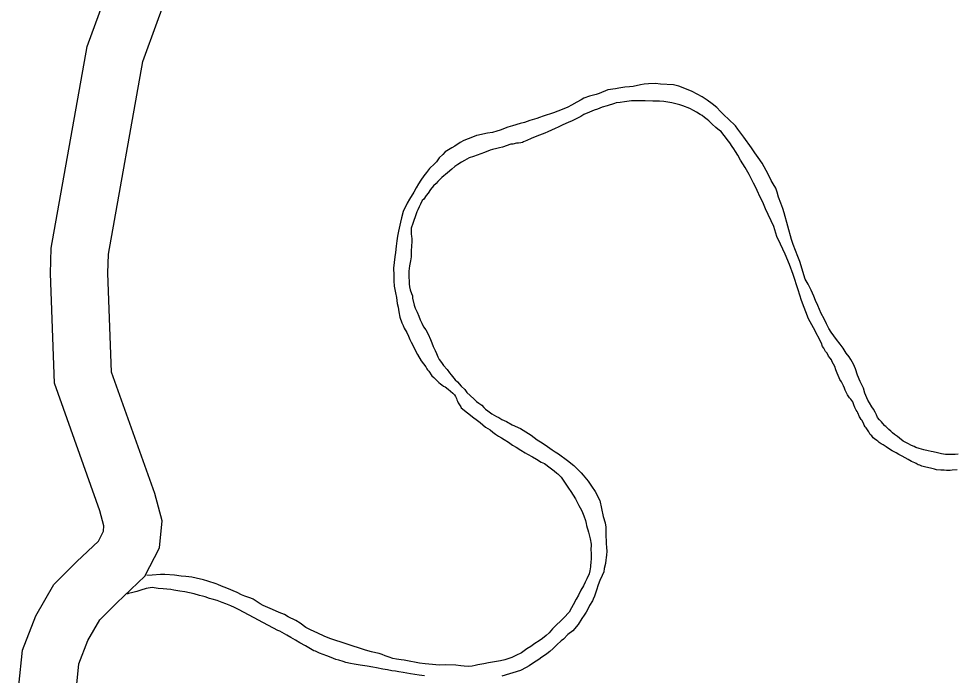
# Model space of a CAD drawing. Extents: x 1720274 to 1751788, y 372074 to 391887.
# Drawn here: x 1724411 to 1725183, y 386793 to 387334 of the extents above; entities that cross this region are included whole.
import ezdxf

# ---------------------------------------------------------------- set-up
doc = ezdxf.new("R2010")
doc.units = 0
doc.layers.add('Level 10', color=7, linetype='Continuous')
doc.layers.add('Level 9', color=7, linetype='Continuous')

msp = doc.modelspace()

# ---------------------------------------------------------------- linework, layer by layer
at = {"layer": 'Level 10'}
for points in [[(1724458.92, 386785.53), (1724460.67, 386802.3), (1724468.03, 386821.41), (1724477.91, 386838.55), (1724492.1, 386852.66), (1724515.17, 386874.43), (1724527.26, 386897.87), (1724529.41, 386920.12), (1724523.18, 386942.76), (1724487.7, 387042.63), (1724484.68, 387124.21), (1724485.11, 387140.08), (1724513.42, 387298.94), (1724525.16, 387331.2), (1724533.46, 387354.14)], [(1724411.15, 386784.44), (1724414.18, 386813.47), (1724425.12, 386841.88), (1724440.01, 386867.71), (1724459.12, 386886.71), (1724476.75, 386903.35), (1724480.96, 386911.51), (1724481.39, 386915.97), (1724477.93, 386928.52), (1724440.6, 387033.61), (1724437.26, 387123.96), (1724437.82, 387144.9), (1724467.47, 387311.29), (1724480.6, 387347.36)]]:
    msp.add_lwpolyline(points, dxfattribs=at)
at = {"layer": 'Level 9'}
for points in [[(1725080.76, 387075.64), (1725078.77, 387078.59), (1725076.9, 387082.49), (1725074.87, 387086.7), (1725072.51, 387091.06), (1725069.61, 387097.63), (1725067.74, 387101.69), (1725066.36, 387105.29), (1725064.3, 387110.29), (1725061.6, 387115.28), (1725059.25, 387119.48), (1725054.98, 387134.08), (1725053.27, 387137.99), (1725051.36, 387143.16), (1725049.47, 387148.01), (1725047.91, 387152.08), (1725041.97, 387174.08), (1725040.75, 387177.53), (1725039.18, 387182.07), (1725037.27, 387187.08), (1725036.2, 387191.01), (1725034.98, 387194.3), (1725032.81, 387198.03), (1725031.29, 387200.84), (1725029.44, 387204.42), (1725027.08, 387208.94), (1725025.55, 387212.06), (1725023.87, 387215.02), (1725020.4, 387219.82), (1725017.75, 387223.54), (1725014.93, 387227.73), (1725008.79, 387236.56), (1725003.69, 387243.05), (1725001.7, 387245.84), (1724996, 387251.2), (1724992.57, 387254.58), (1724989.47, 387257.65), (1724986.36, 387261.03), (1724982.63, 387263.92), (1724978.58, 387266.96), (1724974.39, 387269.84), (1724966.04, 387274), (1724961.56, 387275.92), (1724955.16, 387278.4), (1724950.71, 387279.53), (1724939.95, 387280.29), (1724935.83, 387280.63), (1724930.16, 387280.44), (1724926.7, 387280.17), (1724923.56, 387279.59), (1724917.45, 387278.28), (1724914.46, 387278.03), (1724910.68, 387277.59), (1724905.66, 387276.95), (1724902.83, 387276.38), (1724896.71, 387275.39), (1724889.55, 387272.46), (1724887.05, 387271.59), (1724881.58, 387270.14), (1724876.74, 387268.56), (1724874.57, 387267.38), (1724871.01, 387265.36), (1724866.67, 387262.84), (1724863.57, 387261.31), (1724859.05, 387259.42), (1724851.73, 387256.65), (1724843.3, 387253.84), (1724840.18, 387252.78), (1724838, 387251.92), (1724832.37, 387250.15), (1724827.85, 387248.58), (1724824.41, 387247.67), (1724818.16, 387245.88), (1724814.25, 387244.65), (1724808.02, 387242.23), (1724805.05, 387241.5), (1724801.45, 387240.43), (1724797.53, 387239.67), (1724788.75, 387237.95), (1724788.28, 387237.78), (1724785.17, 387236.57), (1724778, 387233.64), (1724775.06, 387232.12), (1724770.42, 387229.11), (1724768.1, 387227.77), (1724762.69, 387224.42), (1724760.55, 387222.29), (1724757.49, 387219.5), (1724755.39, 387216.26), (1724753.7, 387214.62), (1724749.58, 387210.52), (1724747.16, 387207.43), (1724744.89, 387204.51), (1724742.64, 387200.94), (1724740.53, 387197.86), (1724738.75, 387194.64), (1724736.65, 387191.24), (1724733.06, 387185.42), (1724731.28, 387182.03), (1724728.03, 387175.27), (1724726.47, 387169.83)], [(1725111.75, 386993.43), (1725110.58, 386995.3), (1725109.43, 386996.69), (1725108.61, 386997.77), (1725107.93, 386999.02), (1725107.25, 387000.58), (1725105.9, 387003.07), (1725105.41, 387003.69), (1725104.58, 387004.93), (1725103.91, 387006.02), (1725102.54, 387009.3), (1725102.19, 387010.24), (1725101.36, 387011.48), (1725100.19, 387013.66), (1725099.33, 387015.7), (1725098.46, 387018.2), (1725096.81, 387020.37), (1725095.66, 387021.6), (1725094.16, 387024.09), (1725093.14, 387026.11), (1725092.3, 387027.83), (1725091.76, 387029.56), (1725090.75, 387031.58), (1725089.07, 387034.7), (1725087.74, 387036.72), (1725087.38, 387038.13), (1725086.53, 387039.85), (1725085.51, 387041.87), (1725084.48, 387044.54), (1725083.6, 387047.36), (1725081.57, 387051.26), (1725080.88, 387052.98), (1725079.89, 387054.37), (1725078.58, 387055.91), (1725077.24, 387058.25), (1725076.08, 387059.8), (1725074.73, 387062.45), (1725073.58, 387063.84), (1725073.39, 387064.78), (1725072.87, 387066.19), (1725066.12, 387079.29), (1725064.77, 387081.78), (1725062.08, 387086.76), (1725056.21, 387101.79), (1725053.4, 387110.57), (1725049.34, 387123.28), (1725046.23, 387131.42), (1725042.63, 387140.02), (1725038.89, 387148.14), (1725035.83, 387154.54), (1725033.51, 387162.71), (1725026.55, 387177.38), (1725024.32, 387182.86), (1725022.28, 387187.07), (1725019.74, 387192.38), (1725018.04, 387195.97), (1725016.54, 387198.45), (1725015.52, 387200.64), (1725012.98, 387205.63), (1725009.79, 387211.39), (1725005.95, 387217.61), (1725003.77, 387221.5), (1725001.77, 387224.76), (1725000.44, 387226.94), (1724999.11, 387228.8), (1724997.11, 387231.9), (1724994.97, 387234.68), (1724993.65, 387236.38), (1724991.5, 387239.33), (1724990.02, 387241.02), (1724988.73, 387241.93), (1724985.65, 387244.37), (1724982.71, 387247.28), (1724979.94, 387249.89), (1724978.49, 387250.95), (1724976.37, 387252.78), (1724974.27, 387254.3), (1724972.67, 387255.04), (1724969.61, 387257), (1724967.35, 387258.35), (1724964.14, 387259.99), (1724958.38, 387262.34), (1724955.98, 387263.21), (1724952.64, 387264.06), (1724949.3, 387264.74), (1724945.97, 387265.27), (1724942.64, 387265.79), (1724939.32, 387266.16), (1724933.79, 387266.29), (1724927.31, 387266.4), (1724921.63, 387266.53), (1724916.11, 387266.35), (1724910.3, 387265.53), (1724906.85, 387264.94), (1724903.54, 387264.68), (1724902.13, 387264.31), (1724896.2, 387262.22), (1724891.82, 387261.12), (1724888.24, 387259.58), (1724885.43, 387258.85), (1724881.54, 387257.14)], [(1724881.54, 387257.14), (1724876.72, 387255.08), (1724874.25, 387253.42), (1724872.06, 387252.55), (1724867.1, 387250.02), (1724863.83, 387248.64), (1724859.48, 387246.6), (1724855.6, 387244.73), (1724853.11, 387243.69), (1724850.31, 387242.34), (1724847.21, 387240.81), (1724844.71, 387239.78), (1724838.02, 387237.18), (1724833.5, 387235.29), (1724829.92, 387233.75), (1724827.12, 387232.55), (1724826.34, 387232.2), (1724824.94, 387231.84), (1724823.05, 387231.62), (1724821.32, 387231.41), (1724818.34, 387230.83), (1724816.77, 387230.62), (1724809.75, 387228.33), (1724807.24, 387227.62), (1724805.05, 387227.07), (1724801.61, 387226.17), (1724799.58, 387225.62), (1724794.9, 387223.89), (1724791.94, 387222.68), (1724785.86, 387220.58), (1724782.27, 387219.35), (1724778.39, 387217.33), (1724775.91, 387215.98), (1724773.14, 387213.98), (1724770.67, 387212.16), (1724768.06, 387210.17), (1724764.37, 387207.2), (1724759.77, 387203.09), (1724756.4, 387199.97), (1724755.04, 387198.34), (1724753.05, 387196.37), (1724750.47, 387193.27), (1724748.52, 387190.36), (1724746.85, 387188.24), (1724744.89, 387185.48), (1724743.67, 387184.18), (1724742.2, 387181.12), (1724741.16, 387179.02), (1724739.98, 387176.61), (1724739.09, 387174.83), (1724737.8, 387170.83), (1724736.64, 387167.78), (1724735.93, 387165.38), (1724734.65, 387161.37), (1724734.54, 387159.79), (1724734.47, 387157.09), (1724734.88, 387154.41), (1724735.08, 387153.15), (1724735.02, 387150.13), (1724734.81, 387146.96), (1724734.65, 387142.35), (1724734.57, 387139.97), (1724734.64, 387137.91), (1724734.13, 387134.41), (1724733.58, 387131.86), (1724733.15, 387130.42), (1724732.91, 387128.19), (1724732.67, 387125.96), (1724732.76, 387123.27), (1724733.01, 387115.67), (1724733.26, 387113.14), (1724733.66, 387110.62), (1724734.86, 387107.65), (1724735.56, 387105.61), (1724735.78, 387103.71), (1724736.92, 387098.04), (1724737.79, 387095.54), (1724739.48, 387092.1), (1724740.85, 387088.98), (1724742.06, 387085.85), (1724743.26, 387083.03), (1724744.77, 387080.23), (1724746.59, 387077.6), (1724748.61, 387074.01), (1724750.49, 387069.64), (1724751.52, 387066.98), (1724752.73, 387064), (1724754.42, 387060.57), (1724755.45, 387058.07), (1724756.49, 387055.25), (1724757.66, 387053.23), (1724759.48, 387050.75), (1724761.3, 387048.27), (1724764.1, 387044.88), (1724766.08, 387042.09), (1724767.4, 387040.55), (1724770.69, 387036.53), (1724772.64, 387034.85), (1724775.76, 387031.31), (1724778.69, 387028.39), (1724780.51, 387025.92)], [(1724726.47, 387169.83), (1724725.8, 387166.32), (1724724.15, 387158.97), (1724723.34, 387154.82), (1724722.68, 387151), (1724722.2, 387146.7), (1724721.58, 387141.45), (1724721.07, 387137.79), (1724719.96, 387128.4), (1724720.15, 387122.7), (1724720.31, 387118.11), (1724720.61, 387113.68), (1724721.74, 387108.17), (1724722.35, 387104.23), (1724723.14, 387099.34), (1724723.72, 387096.35), (1724724.47, 387092.57), (1724725.26, 387088), (1724726.83, 387083.29), (1724727.85, 387081.11), (1724728.87, 387078.92), (1724730.89, 387075.34), (1724732.25, 387072.37), (1724733.44, 387069.72), (1724734.47, 387067.37), (1724739.85, 387057.4), (1724742.87, 387051.95), (1724746.67, 387047.01), (1724747.35, 387045.6), (1724748.01, 387044.67), (1724748.99, 387043.59), (1724751.64, 387039.72), (1724753.11, 387038.34), (1724755.72, 387035.73), (1724757.35, 387034.2), (1724758.66, 387032.97), (1724759.79, 387032.22), (1724761.24, 387031.15), (1724762.52, 387030.56), (1724765.11, 387028.74), (1724767.06, 387027.06), (1724768.85, 387025.54), (1724770.31, 387024.16), (1724771.15, 387022.76), (1724771.99, 387021.04), (1724772.19, 387019.94), (1724772.86, 387018.69), (1724773.38, 387017.44), (1724775.38, 387014.02), (1724775.88, 387013.4), (1724786.25, 387005.18), (1724788.2, 387003.66), (1724791.44, 387001.23), (1724793.71, 386999.24), (1724795.82, 386997.41), (1724799.53, 386995.15), (1724801.8, 386993.32), (1724804.06, 386991.65), (1724806.64, 386989.99), (1724808.9, 386988.48), (1724811.31, 386987.29), (1724814.71, 386984.87), (1724817.94, 386982.59), (1724820.99, 386980.95), (1724825.02, 386978.39), (1724828.57, 386976.28), (1724830.49, 386975.24), (1724834.51, 386972.99), (1724837.89, 386971.04), (1724841.76, 386968.63), (1724844.33, 386967.29), (1724845.62, 386966.54), (1724848.05, 386964.71), (1724852.26, 386961.36), (1724854.54, 386959.38), (1724855.35, 386958.77), (1724858.12, 386956.01), (1724859.94, 386953.69), (1724863.1, 386948.72), (1724864.26, 386947.01), (1724866.08, 386944.38), (1724869.92, 386938.16), (1724871.1, 386935.98), (1724872.62, 386932.86), (1724873.8, 386930.84), (1724875.14, 386928.35), (1724876.86, 386924.28), (1724878.09, 386920.52), (1724878.81, 386917.85), (1724879.02, 386916.27), (1724879.55, 386914.38), (1724880.24, 386912.66), (1724880.61, 386910.93), (1724881.32, 386908.73), (1724882.07, 386905.27), (1724882.84, 386900.86), (1724882.87, 386900.07), (1724882.67, 386896.57), (1724882.78, 386893.25), (1724882.85, 386891.35), (1724882.93, 386888.81)], [(1725185.43, 386975.07), (1725182.76, 386974.82), (1725179.44, 386974.87), (1725175.02, 386974.89), (1725171.53, 386975.41), (1725168.2, 386976.09), (1725164.85, 386977.09), (1725162.95, 386977.35), (1725160.72, 386977.75), (1725157.06, 386978.58), (1725154.99, 386979.15), (1725153.23, 386979.88), (1725150.36, 386980.74), (1725149.08, 386981.33), (1725147, 386982.22), (1725143.78, 386984.02), (1725142.34, 386984.6), (1725139.93, 386985.95), (1725136.85, 386988.39), (1725135.23, 386989.76), (1725132.96, 386991.43), (1725131.35, 386992.64), (1725129.72, 386994.02), (1725128.1, 386995.39), (1725125.65, 386997.85), (1725124.84, 386998.46), (1725123.19, 387000.46), (1725122.04, 387001.85), (1725120.41, 387003.54), (1725118.77, 387005.39), (1725117.91, 387007.42), (1725117.05, 387009.62), (1725115.55, 387012.1), (1725114.05, 387014.27), (1725112.21, 387017.54), (1725110.87, 387019.72), (1725108.32, 387025.34), (1725107.23, 387029.58), (1725104.68, 387035.05), (1725102.29, 387040.36), (1725100.71, 387045.38), (1725099, 387049.29), (1725096.98, 387053.03), (1725095.48, 387055.36), (1725093.01, 387058.45), (1725090.51, 387062.49), (1725088.19, 387065.9), (1725085.06, 387069.76), (1725080.76, 387075.64)], [(1724780.51, 387025.92), (1724783.28, 387023.47), (1724786.37, 387020.56), (1724788.49, 387018.57), (1724790.43, 387017.05), (1724792.69, 387015.53), (1724794.33, 387013.69), (1724795.81, 387012.15), (1724797.75, 387010.79), (1724798.87, 387010.03), (1724800.98, 387008.35), (1724802.92, 387007.15), (1724805, 387006.11), (1724806.77, 387005.21), (1724809.35, 387003.56), (1724813.03, 387001.93), (1724817.69, 386999.39), (1724824.58, 386996.28), (1724833.45, 386990.71), (1724838.31, 386987.06), (1724841.21, 386985.25), (1724844.92, 386982.68), (1724850.74, 386978.75), (1724853.16, 386976.93), (1724856.06, 386975.28), (1724863.5, 386969.81), (1724868.53, 386965.86), (1724871.46, 386963.1), (1724874.73, 386959.72), (1724876.37, 386957.87), (1724880.32, 386952.77), (1724883.14, 386948.74), (1724886.28, 386944.4), (1724890.01, 386936.91), (1724892.66, 386923.69), (1724894.41, 386918.51), (1724894.84, 386915.04), (1724894.99, 386910.45), (1724895.11, 386906.96), (1724895.2, 386904.27), (1724895.3, 386901.26), (1724895.55, 386898.42), (1724895.82, 386894.94), (1724895.6, 386892.08), (1724895.37, 386889.69), (1724895.11, 386888.1), (1724894.58, 386885.07), (1724893.61, 386880.92), (1724893.23, 386878.21), (1724892.07, 386875), (1724890.15, 386870.98), (1724889.41, 386869.53), (1724888.41, 386866.48), (1724887.55, 386863.76), (1724886.56, 386860.56), (1724885.54, 386857.99), (1724884.67, 386855.58), (1724883.92, 386854.29), (1724881.53, 386850.25), (1724880.65, 386848.48), (1724878.71, 386844.93), (1724877.06, 386842.34), (1724875.26, 386839.58), (1724872.11, 386834.57), (1724867.71, 386829.51), (1724863.54, 386826.52), (1724860.2, 386822.61), (1724858.04, 386821.11), (1724854.68, 386817.83), (1724851.46, 386814.87), (1724848.71, 386812.41), (1724846.4, 386810.59), (1724843.63, 386808.6), (1724842.24, 386807.6), (1724839.77, 386805.78), (1724835.45, 386802.94), (1724831.74, 386800.6), (1724829.26, 386799.25), (1724824.6, 386796.88), (1724809.3, 386792.1)], [(1725184.6, 386962.2), (1725180.35, 386961.91), (1725178.78, 386961.7), (1725177.36, 386961.65), (1725175.62, 386961.75), (1725173.87, 386962.01), (1725171.04, 386961.92), (1725167.55, 386962.28), (1725165.96, 386962.7), (1725162.46, 386963.54), (1725161.02, 386963.97), (1725157.53, 386964.65), (1725155.46, 386965.22), (1725153.86, 386965.96), (1725152.42, 386966.38), (1725150.66, 386967.28), (1725149.53, 386967.88), (1725146.81, 386969.06), (1725144.23, 386970.71), (1725139.25, 386973.41), (1725136.36, 386974.9), (1725134.26, 386976.1), (1725132.5, 386976.99), (1725131.05, 386977.89), (1725128.79, 386979.25), (1725125.89, 386981.21), (1725123.47, 386982.72), (1725121.86, 386983.62), (1725120.24, 386984.83), (1725119.1, 386985.91), (1725118.29, 386986.51), (1725116.35, 386987.88), (1725115.38, 386988.64), (1725114.23, 386990.19), (1725112.93, 386991.25), (1725111.75, 386993.43)], [(1724882.93, 386888.81), (1724882.71, 386885.95), (1724882.34, 386882.93), (1724882.36, 386882.14), (1724881.68, 386878.95), (1724881.13, 386876.55), (1724879.38, 386872.37), (1724878.05, 386869.48), (1724876.57, 386866.57), (1724874.32, 386863.01), (1724872.4, 386858.99), (1724870.47, 386855.44), (1724868.1, 386850.92), (1724866.6, 386848.34), (1724864.67, 386844.79), (1724860.41, 386840.05), (1724857.96, 386837.75), (1724853.98, 386834.14), (1724851.08, 386831.19), (1724848.19, 386827.77), (1724845.75, 386825.47), (1724842.67, 386823.15), (1724840.04, 386821.32), (1724836.49, 386818.98), (1724833.26, 386816.66), (1724829.85, 386814.65), (1724825.54, 386811.34), (1724820.88, 386809.12), (1724817.62, 386807.59), (1724814.35, 386806.37), (1724811.69, 386805.5), (1724808.09, 386804.59), (1724804.79, 386804.16), (1724801.49, 386803.74), (1724798.2, 386803), (1724794.44, 386802.24), (1724789.58, 386801.29), (1724787.38, 386800.9), (1724784.72, 386800.34), (1724782.2, 386800.1), (1724778.25, 386800.28), (1724775.56, 386800.51), (1724771.28, 386801.01), (1724762.75, 386801.36), (1724757.7, 386801.2), (1724754.86, 386801.42), (1724752.01, 386801.65), (1724746.15, 386802.25), (1724741.55, 386802.89), (1724738.54, 386803.27), (1724732.82, 386804.35), (1724728.69, 386805.17), (1724726.32, 386805.41), (1724722.51, 386806.08), (1724719.33, 386806.77), (1724716.45, 386807.78), (1724713.26, 386808.95), (1724710.54, 386809.81), (1724708.15, 386810.68), (1724705.44, 386811.39), (1724701.78, 386812.22), (1724698.92, 386812.92), (1724696.21, 386813.78), (1724667.65, 386823.15), (1724662.85, 386825.06), (1724657.72, 386827.43), (1724651.47, 386830.23), (1724647.61, 386832.33), (1724643.08, 386835.67), (1724639.38, 386837.92), (1724633.28, 386841.05), (1724630.06, 386842.85), (1724625.74, 386844.61), (1724620.29, 386847.13), (1724612.61, 386850.37), (1724610.04, 386851.71), (1724604.23, 386855.48), (1724602.46, 386856.38), (1724597.52, 386857.96), (1724594.8, 386859.14), (1724591.27, 386860.93), (1724582.78, 386864.61), (1724578.14, 386866.36), (1724575.26, 386867.7), (1724573.82, 386868.13), (1724567.12, 386870.28), (1724563.45, 386871.59), (1724557.25, 386872.97), (1724553.75, 386873.65), (1724548.85, 386874.13), (1724545.04, 386874.64), (1724539.65, 386875.41), (1724531.43, 386875.94), (1724528.11, 386875.99), (1724521.03, 386875.28), (1724516.71, 386874.95)], [(1724737.44, 386793.57), (1724734.12, 386793.93), (1724728.08, 386795.01), (1724724.27, 386795.67), (1724721.73, 386796.07), (1724718.72, 386796.6), (1724715.07, 386797.28), (1724711.1, 386797.94), (1724706.02, 386798.88), (1724702.84, 386799.41), (1724698.23, 386800.37), (1724692.53, 386801.14), (1724687.6, 386802.09), (1724684.43, 386802.62), (1724680.77, 386803.45), (1724678.38, 386804.16), (1724674.87, 386805.16), (1724672.48, 386805.87), (1724668.65, 386807.33), (1724665.13, 386808.81), (1724659.05, 386811.14), (1724655.85, 386812.62), (1724654.25, 386813.05), (1724651.52, 386814.7), (1724647.49, 386816.95), (1724642.83, 386819.65), (1724639.13, 386821.75), (1724635.42, 386824.01), (1724632.21, 386825.8), (1724626.26, 386829.1), (1724624.66, 386829.84), (1724592.69, 386846.71), (1724588.99, 386848.65), (1724585.95, 386849.97), (1724581.79, 386851.58), (1724578.75, 386852.91), (1724574.6, 386854.36), (1724570.61, 386855.5), (1724568.38, 386856.22), (1724564.87, 386857.53), (1724562.48, 386858.09), (1724560.25, 386858.65), (1724555.63, 386859.92), (1724551.81, 386860.91), (1724548.15, 386861.74), (1724543.88, 386862.08), (1724538.96, 386863.03), (1724536.58, 386863.42), (1724533.25, 386863.79), (1724530.09, 386864.01), (1724525.97, 386864.35), (1724521.21, 386865.14), (1724516.03, 386864.34), (1724511.82, 386862.94), (1724508.54, 386861.88), (1724505.25, 386860.98), (1724501.49, 386860.22), (1724500.43, 386859.7)], [(1724745.53, 386792.24), (1724741.25, 386792.9), (1724737.44, 386793.57)]]:
    msp.add_lwpolyline(points, dxfattribs=at)

doc.saveas('drawing.dxf')
